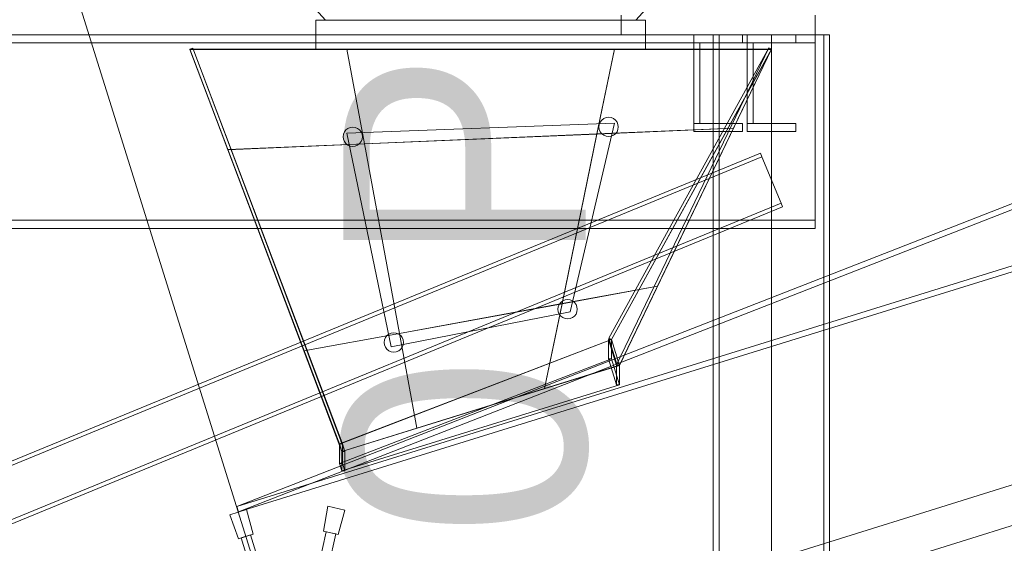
# Model space of a CAD drawing. Header units: millimetres. Extents: x -4738 to 65662, y -68080 to 6847.
# Tile 809 of 1056: x 15233 to 16249, y 575 to 1116. Entities that reach past the tile are written whole.
import ezdxf

# ---------------------------------------------------------------- set-up
doc = ezdxf.new("R2010")
doc.units = ezdxf.units.MM
for name, color, linetype, lineweight in [('COTAS_O', 1, 'Continuous', 0), ('COTAS_P', 1, 'Continuous', 0), ('lateral_C02', 7, 'Continuous', 0), ('lateral_mezcladora', 7, 'Continuous', 0), ('lateral_mix-C02', 7, 'Continuous', 0)]:
    doc.layers.add(name, color=color, linetype=linetype, lineweight=lineweight)
doc.dimstyles.new('R19_100', dxfattribs={"dimtxt": 250, "dimasz": 150, "dimexe": 150, "dimexo": 80, "dimgap": 100, "dimtad": 1, "dimtih": 1, "dimtoh": 1, "dimdsep": 46, "dimcen": 0.09, "dimadec": 0, "dimazin": 0, "dimtfac": 1, "dimtdec": 4, "dimtofl": 0, "dimtmove": 0, "dimatfit": 3, "dimfxl": 1, "dimtolj": 1, "dimtzin": 0, "dimarcsym": 0})

# ---------------------------------------------------------------- blocks, each defined once
blk = doc.blocks.new('DIM_R31_4')
at = {"layer": 'COTAS_P'}
for p, q in [((15248.4, 1279.1), (24311.8, 4109.1)), ((24311.8, 4109.1), (24155.2, 4107.3)), ((24311.8, 4109.1), (24182.1, 4021.4)), ((24580.1, 3250), (24311.8, 4109.1)), ((15248.4, 1279.1), (15378.1, 1366.8)), ((15248.4, 1279.1), (15405, 1280.8)), ((15516.6, 420), (15248.4, 1279.1))]:
    blk.add_line(p, q, dxfattribs=at)
blk.add_text('9495 P', height=250, rotation=17.3406, dxfattribs=at).set_placement((19750.3, 2789.5))
blk = doc.blocks.new('DIM_R31_5')
at = {"layer": 'COTAS_P'}
for p, q in [((15516.6, 420), (15916.6, 420)), ((15916.6, 420), (15871.6, 270)), ((15916.6, 0), (15916.6, 420)), ((15916.6, 420), (15961.6, 270)), ((15916.6, 0), (15871.6, 150)), ((15916.6, 0), (15961.6, 150)), ((15516.6, 0), (15916.6, 0))]:
    blk.add_line(p, q, dxfattribs=at)
blk.add_text('420 P', height=250, rotation=90, dxfattribs=at).set_placement((15816.6, 210))
blk = doc.blocks.new('DIM_R31_24')
at = {"layer": 'COTAS_O'}
for p, q in [((9808.4, 1100), (9808.4, 200)), ((16008.4, 1100), (16008.4, 200)), ((9808.4, 200), (9958.4, 245)), ((16008.4, 200), (15858.4, 245)), ((9808.4, 200), (16008.4, 200)), ((9808.4, 200), (9958.4, 155)), ((16008.4, 200), (15858.4, 155))]:
    blk.add_line(p, q, dxfattribs=at)
blk.add_text('6200 O', height=250, dxfattribs=at).set_placement((12908.4, 300))

msp = doc.modelspace()

# ---------------------------------------------------------------- linework, layer by layer
at = {"layer": 'lateral_C02'}
for p, q in [((16352.815, 963.315), (15456.681, 613.113)), ((15458.459, 607.382), (16354.593, 957.585)), ((15456.681, 613.113), (16373.217, 897.579)), ((16374.996, 891.849), (15458.459, 607.382)), ((15902.908, 524.902), (17048.368, 882.564)), ((15914.83, 486.72), (17060.29, 844.382)), ((15449.613, 604.404), (15466.789, 609.767)), ((15458.459, 607.382), (15456.681, 613.113)), ((15466.789, 609.767), (15473.443, 584.426)), ((15546.229, 587.401), (15550.792, 613.201)), ((15550.792, 613.201), (15568.349, 609.257)), ((15458.561, 579.779), (15449.613, 604.404)), ((15568.349, 609.257), (15561.441, 583.984)), ((15473.443, 584.426), (15458.561, 579.779)), ((15470.722, 583.764), (15461.176, 580.783)), ((15476.079, 533.056), (15461.176, 580.783)), ((15485.624, 536.036), (15470.722, 583.764)), ((15538.038, 538.179), (15548.995, 586.963)), ((15561.441, 583.984), (15546.229, 587.401)), ((15547.795, 535.987), (15558.752, 584.772)), ((15558.752, 584.772), (15548.995, 586.963))]:
    msp.add_line(p, q, dxfattribs=at)
at = {"layer": 'lateral_mezcladora'}
for p, q in [((15408.381, 1270), (15548.381, 1115)), ((15868.381, 1115), (16008.381, 1270)), ((15853.381, 1120), (15853.381, 1100)), ((16053.381, 1100), (16053.381, 1120)), ((15538.381, 1115), (15878.381, 1115)), ((15538.381, 1115), (15538.381, 1085)), ((15548.381, 1115), (15868.381, 1115)), ((15878.381, 1085), (15878.381, 1115)), ((9733.381, 1100), (16053.381, 1100)), ((9808.381, 1100), (16008.381, 1100)), ((15853.381, 1100), (16053.381, 1100)), ((15928.381, 1100), (15978.381, 1100)), ((15928.381, 1091.5), (15928.381, 1100)), ((15948.381, 1100), (16068.381, 1100)), ((15948.381, 1100), (15948.381, 12)), ((15948.381, 1100), (15954.381, 1100)), ((15954.381, 12), (15954.381, 1100)), ((15978.381, 1091.5), (15978.381, 1100)), ((15983.381, 1100), (16033.381, 1100)), ((15983.381, 1091.5), (15983.381, 1100)), ((16008.381, 1091.5), (16008.381, 1100)), ((16033.381, 1091.5), (16033.381, 1100)), ((16053.381, 1091.5), (16053.381, 1100)), ((16062.381, 1100), (16068.381, 1100)), ((16062.381, 1100), (16062.381, 12)), ((16068.381, 12), (16068.381, 1100)), ((9733.381, 1091.5), (16053.381, 1091.5)), ((9808.381, 1091.5), (16008.381, 1091.5)), ((15928.381, 1091.5), (15978.381, 1091.5)), ((15928.381, 1091.5), (15934.381, 1091.5)), ((15928.381, 1008.5), (15928.381, 1091.5)), ((15934.381, 1008.5), (15934.381, 1091.5)), ((15983.381, 1091.5), (16033.381, 1091.5)), ((15983.381, 1091.5), (15989.381, 1091.5)), ((15983.381, 1008.5), (15983.381, 1091.5)), ((15989.381, 1008.5), (15989.381, 1091.5)), ((16008.381, 908.5), (16008.381, 1091.5)), ((16053.381, 908.5), (16053.381, 1091.5)), ((15538.381, 1085), (15878.381, 1085)), ((15928.381, 1008.5), (15978.381, 1008.5)), ((15928.381, 1000), (15928.381, 1008.5)), ((15928.381, 1008.5), (15934.381, 1008.5)), ((15978.381, 1000), (15978.381, 1008.5)), ((15983.381, 1008.5), (16033.381, 1008.5)), ((15983.381, 1000), (15983.381, 1008.5)), ((15983.381, 1008.5), (15989.381, 1008.5)), ((16033.381, 1000), (16033.381, 1008.5)), ((15928.381, 1000), (15978.381, 1000)), ((15983.381, 1000), (16033.381, 1000)), ((13930.304, 127.745), (15996.97, 977.745)), ((15998.492, 974.046), (15996.97, 977.745)), ((13931.825, 124.046), (15998.492, 974.046)), ((16018.271, 925.954), (15998.492, 974.046)), ((13951.605, 75.954), (16018.271, 925.954)), ((16019.793, 922.255), (16018.271, 925.954)), ((13953.126, 72.255), (16019.793, 922.255)), ((9733.381, 908.5), (16053.381, 908.5)), ((9808.381, 908.5), (16008.381, 908.5)), ((16008.381, 900), (16008.381, 908.5)), ((16053.381, 900), (16053.381, 908.5)), ((9733.381, 900), (16053.381, 900)), ((9808.381, 900), (16008.381, 900))]:
    msp.add_line(p, q, dxfattribs=at)
at = {"layer": 'lateral_mix-C02'}
for p, q in [((15408.381, 1085), (15411.187, 1086.063)), ((15408.381, 1085.144), (15570.381, 1085.144)), ((15447.567, 981.337), (15408.381, 1085.144)), ((15408.381, 1085.144), (15408.381, 1085)), ((15408.381, 1085), (15447.567, 981.192)), ((15570.381, 1085), (15408.381, 1085)), ((15562.696, 677.542), (15408.381, 1085)), ((15408.381, 1085), (16008.381, 1085)), ((15408.381, 1085), (15408.381, 1084.8)), ((15565.123, 669.77), (15408.381, 1085)), ((16008.381, 1084.8), (15408.381, 1084.8)), ((15408.381, 1084.8), (15562.696, 677.343)), ((15411.187, 1086.063), (15567.928, 670.832)), ((15565.501, 678.605), (15411.187, 1086.063)), ((15570.381, 1085.153), (15846.381, 1085.153)), ((15588.407, 987.348), (15570.381, 1085.153)), ((15570.381, 1085.153), (15570.381, 1085)), ((15570.381, 1085.144), (15588.407, 987.339)), ((15570.381, 1085), (15570.381, 1085.144)), ((15588.407, 987.195), (15570.381, 1085)), ((15846.381, 1085), (15570.381, 1085)), ((15828.356, 997.593), (15846.381, 1085.171)), ((15846.381, 1085.153), (15828.356, 997.575)), ((15828.356, 997.422), (15846.381, 1085)), ((16005.677, 1086.299), (15840.588, 786.731)), ((15843.292, 785.432), (16008.381, 1085)), ((15843.292, 785.232), (16008.381, 1084.8)), ((15846.381, 1085.171), (16008.381, 1085.171)), ((15846.381, 1085.171), (15846.381, 1085)), ((15846.381, 1085), (15846.381, 1085.153)), ((16008.381, 1085), (15846.381, 1085)), ((15848.936, 759.996), (16005.677, 1086.299)), ((16008.381, 1085), (15851.64, 758.697)), ((16008.381, 1085.171), (15969.196, 1003.595)), ((15969.196, 1003.424), (16008.381, 1085)), ((16008.381, 1085), (16005.677, 1086.299)), ((16008.381, 1085), (16008.381, 1085.171)), ((16008.381, 1084.8), (16008.381, 1085)), ((15846.45, 1008.518), (15570.313, 998.345)), ((15800.807, 813.836), (15846.45, 1008.518)), ((15830.697, 1007.425), (15830.356, 1004.837)), ((15831.696, 1009.837), (15830.697, 1007.425)), ((15833.285, 1011.908), (15831.696, 1009.837)), ((15835.356, 1013.497), (15833.285, 1011.908)), ((15837.768, 1014.496), (15835.356, 1013.497)), ((15840.356, 1014.837), (15837.768, 1014.496)), ((15842.944, 1014.496), (15840.356, 1014.837)), ((15845.356, 1013.497), (15842.944, 1014.496)), ((15847.427, 1011.908), (15845.356, 1013.497)), ((15849.016, 1009.837), (15847.427, 1011.908)), ((15850.015, 1007.425), (15849.016, 1009.837)), ((15850.356, 1004.837), (15850.015, 1007.425)), ((15566.747, 997.199), (15566.407, 994.61)), ((15567.746, 999.61), (15566.747, 997.199)), ((15569.336, 1001.681), (15567.746, 999.61)), ((15571.407, 1003.271), (15569.336, 1001.681)), ((15570.313, 998.345), (15615.956, 777.768)), ((15573.819, 1004.27), (15571.407, 1003.271)), ((15576.407, 1004.61), (15573.819, 1004.27)), ((15578.995, 1004.27), (15576.407, 1004.61)), ((15581.407, 1003.271), (15578.995, 1004.27)), ((15583.478, 1001.681), (15581.407, 1003.271)), ((15585.067, 999.61), (15583.478, 1001.681)), ((15586.066, 997.199), (15585.067, 999.61)), ((15586.407, 994.61), (15586.066, 997.199)), ((15828.356, 997.575), (15588.407, 987.348)), ((15588.407, 987.195), (15828.356, 997.422)), ((15792.298, 822.437), (15828.349, 997.594)), ((15828.356, 997.422), (15792.306, 822.265)), ((15828.349, 997.594), (15969.189, 1003.597)), ((15828.349, 997.594), (15828.356, 997.422)), ((15969.196, 1003.595), (15828.356, 997.593)), ((15828.356, 997.422), (15969.196, 1003.424)), ((15828.356, 997.422), (15828.356, 997.593)), ((15828.356, 997.422), (15828.356, 997.575)), ((15830.356, 1004.837), (15830.697, 1002.249)), ((15830.697, 1002.249), (15831.696, 999.837)), ((15831.696, 999.837), (15833.285, 997.766)), ((15833.285, 997.766), (15835.356, 996.177)), ((15835.356, 996.177), (15837.768, 995.178)), ((15842.944, 995.178), (15845.356, 996.177)), ((15845.356, 996.177), (15847.427, 997.766)), ((15847.427, 997.766), (15849.016, 999.837)), ((15849.016, 999.837), (15850.015, 1002.249)), ((15850.015, 1002.249), (15850.356, 1004.837)), ((15969.189, 1003.597), (15890.818, 840.445)), ((15890.826, 840.273), (15969.196, 1003.424)), ((15969.196, 1003.424), (15969.189, 1003.597)), ((15969.196, 1003.424), (15969.196, 1003.595)), ((15447.561, 981.334), (15588.401, 987.337)), ((15588.407, 987.339), (15447.567, 981.337)), ((15447.567, 981.192), (15588.407, 987.195)), ((15566.407, 994.61), (15566.747, 992.022)), ((15566.747, 992.022), (15567.746, 989.61)), ((15567.746, 989.61), (15569.336, 987.539)), ((15569.336, 987.539), (15571.407, 985.95)), ((15571.407, 985.95), (15573.819, 984.951)), ((15578.995, 984.951), (15581.407, 985.95)), ((15581.407, 985.95), (15583.478, 987.539)), ((15583.478, 987.539), (15585.067, 989.61)), ((15585.067, 989.61), (15586.066, 992.022)), ((15586.066, 992.022), (15586.407, 994.61)), ((15588.401, 987.337), (15624.451, 791.727)), ((15588.407, 987.195), (15588.401, 987.337)), ((15588.407, 987.195), (15588.407, 987.348)), ((15588.407, 987.195), (15588.407, 987.339)), ((15624.457, 791.585), (15588.407, 987.195)), ((15837.768, 995.178), (15840.356, 994.837)), ((15840.356, 994.837), (15842.944, 995.178)), ((15525.931, 773.719), (15447.561, 981.334)), ((15447.561, 981.334), (15447.567, 981.192)), ((15447.567, 981.192), (15447.567, 981.337)), ((15447.567, 981.192), (15525.937, 773.577)), ((15573.819, 984.951), (15576.407, 984.61)), ((15576.407, 984.61), (15578.995, 984.951)), ((15792.273, 822.442), (15890.793, 840.45)), ((15890.818, 840.445), (15792.298, 822.437)), ((15792.306, 822.265), (15890.826, 840.273)), ((15890.793, 840.45), (15851.608, 758.874)), ((15851.64, 758.697), (15890.826, 840.273)), ((15890.826, 840.273), (15890.793, 840.45)), ((15890.826, 840.273), (15890.818, 840.445)), ((15790.965, 823.699), (15789.376, 821.628)), ((15793.036, 825.288), (15790.965, 823.699)), ((15795.448, 826.287), (15793.036, 825.288)), ((15798.036, 826.628), (15795.448, 826.287)), ((15800.624, 826.287), (15798.036, 826.628)), ((15803.036, 825.288), (15800.624, 826.287)), ((15805.107, 823.699), (15803.036, 825.288)), ((15806.696, 821.628), (15805.107, 823.699)), ((15615.956, 777.768), (15800.807, 813.836)), ((15624.43, 791.733), (15792.279, 822.413)), ((15792.306, 822.265), (15624.457, 791.585)), ((15774.248, 734.864), (15792.273, 822.442)), ((15792.279, 822.413), (15774.253, 734.835)), ((15774.281, 734.686), (15792.306, 822.265)), ((15788.377, 819.216), (15788.036, 816.628)), ((15788.036, 816.628), (15788.377, 814.04)), ((15789.376, 821.628), (15788.377, 819.216)), ((15788.377, 814.04), (15789.376, 811.628)), ((15792.273, 822.442), (15792.306, 822.265)), ((15792.306, 822.265), (15792.279, 822.413)), ((15792.306, 822.265), (15792.298, 822.437)), ((15807.695, 819.216), (15806.696, 821.628)), ((15806.696, 811.628), (15807.695, 814.04)), ((15808.036, 816.628), (15807.695, 819.216)), ((15807.695, 814.04), (15808.036, 816.628)), ((15789.376, 811.628), (15790.965, 809.557)), ((15790.965, 809.557), (15793.036, 807.968)), ((15793.036, 807.968), (15795.448, 806.969)), ((15795.448, 806.969), (15798.036, 806.628)), ((15798.036, 806.628), (15800.624, 806.969)), ((15800.624, 806.969), (15803.036, 807.968)), ((15803.036, 807.968), (15805.107, 809.557)), ((15805.107, 809.557), (15806.696, 811.628)), ((15525.913, 773.712), (15624.433, 791.72)), ((15624.451, 791.727), (15525.931, 773.719)), ((15525.937, 773.577), (15624.457, 791.585)), ((15843.292, 785.432), (15562.696, 677.542)), ((15562.696, 677.343), (15843.292, 785.232)), ((15609.068, 784.979), (15608.727, 782.391)), ((15608.727, 782.391), (15609.068, 779.803)), ((15610.067, 787.391), (15609.068, 784.979)), ((15611.656, 789.462), (15610.067, 787.391)), ((15613.727, 791.051), (15611.656, 789.462)), ((15616.139, 792.05), (15613.727, 791.051)), ((15618.727, 792.391), (15616.139, 792.05)), ((15621.315, 792.05), (15618.727, 792.391)), ((15623.727, 791.051), (15621.315, 792.05)), ((15625.798, 789.462), (15623.727, 791.051)), ((15642.455, 693.928), (15624.43, 791.733)), ((15624.43, 791.733), (15624.457, 791.585)), ((15624.433, 791.72), (15642.458, 693.915)), ((15624.457, 791.585), (15624.433, 791.72)), ((15624.457, 791.585), (15624.451, 791.727)), ((15642.482, 693.78), (15624.457, 791.585)), ((15627.387, 787.391), (15625.798, 789.462)), ((15628.386, 784.979), (15627.387, 787.391)), ((15628.727, 782.391), (15628.386, 784.979)), ((15628.386, 779.803), (15628.727, 782.391)), ((15848.641, 758.697), (15840.293, 785.432)), ((15840.293, 785.432), (15840.293, 765.432)), ((15843.292, 785.432), (15840.293, 785.432)), ((15840.588, 786.731), (15848.936, 759.996)), ((15843.292, 785.432), (15840.588, 786.731)), ((15851.64, 758.697), (15843.292, 785.432)), ((15843.292, 765.432), (15843.292, 785.432)), ((15843.292, 785.432), (15843.292, 785.232)), ((15565.098, 669.905), (15525.913, 773.712)), ((15525.913, 773.712), (15525.937, 773.577)), ((15525.937, 773.577), (15525.931, 773.719)), ((15525.937, 773.577), (15565.123, 669.77)), ((15609.068, 779.803), (15610.067, 777.391)), ((15610.067, 777.391), (15611.656, 775.32)), ((15611.656, 775.32), (15613.727, 773.731)), ((15613.727, 773.731), (15616.139, 772.732)), ((15616.139, 772.732), (15618.727, 772.391)), ((15618.727, 772.391), (15621.315, 772.732)), ((15621.315, 772.732), (15623.727, 773.731)), ((15623.727, 773.731), (15625.798, 775.32)), ((15625.798, 775.32), (15627.387, 777.391)), ((15627.387, 777.391), (15628.386, 779.803)), ((15843.292, 765.432), (15562.696, 657.542)), ((15840.293, 765.432), (15848.641, 738.697)), ((15843.292, 765.432), (15840.293, 765.432)), ((15851.64, 738.697), (15843.292, 765.432)), ((15851.64, 758.697), (15565.123, 669.77)), ((15851.608, 758.874), (15774.248, 734.864)), ((15774.281, 734.686), (15851.64, 758.697)), ((15848.641, 738.697), (15848.641, 758.697)), ((15848.641, 758.697), (15851.64, 758.697)), ((15851.64, 758.697), (15848.936, 759.996)), ((15851.64, 758.697), (15851.608, 758.874)), ((15851.64, 738.697), (15851.64, 758.697)), ((15565.123, 649.77), (15851.64, 738.697)), ((15774.253, 734.835), (15642.455, 693.928)), ((15642.482, 693.78), (15774.281, 734.686)), ((15774.281, 734.686), (15774.248, 734.864)), ((15774.281, 734.686), (15774.253, 734.835)), ((15851.64, 738.697), (15848.641, 738.697)), ((15642.458, 693.915), (15565.098, 669.905)), ((15565.123, 669.77), (15642.482, 693.78)), ((15642.482, 693.78), (15642.455, 693.928)), ((15642.482, 693.78), (15642.458, 693.915)), ((15562.696, 677.542), (15565.501, 678.605)), ((15562.696, 677.542), (15562.696, 677.343)), ((15562.696, 657.542), (15562.696, 677.542)), ((15562.696, 677.542), (15565.123, 669.77)), ((15565.696, 677.542), (15562.696, 677.542)), ((15565.123, 669.77), (15567.928, 670.832)), ((15567.928, 670.832), (15565.501, 678.605)), ((15565.696, 677.542), (15568.123, 669.77)), ((15565.696, 657.542), (15565.696, 677.542)), ((15565.123, 669.77), (15565.098, 669.905)), ((15565.123, 669.77), (15565.123, 649.77)), ((15565.123, 669.77), (15568.123, 669.77)), ((15568.123, 669.77), (15568.123, 649.77)), ((15562.696, 657.542), (15565.123, 649.77)), ((15562.696, 657.542), (15565.696, 657.542)), ((15568.123, 649.77), (15565.696, 657.542)), ((15565.123, 649.77), (15568.123, 649.77))]:
    msp.add_line(p, q, dxfattribs=at)

# ---------------------------------------------------------------- dimensions: what is measured, and where the dimension line sits
at = {"layer": 'COTAS_O'}
dim = msp.add_aligned_dim(p1=(9808.381, 1100), p2=(16008.381, 1100), distance=-900, text='<> O', dimstyle='R19_100', dxfattribs=at)
dim.commit()
dim.dimension.update_dxf_attribs({"geometry": 'DIM_R31_24', "text_midpoint": (12908.381, 200)})
at = {"layer": 'COTAS_P'}
for p1, p2, distance, picture, middle in [((15516.618, 420), (24580.067, 3250), 900, 'DIM_R31_4', (19780.096, 2694.095)), ((15516.618, 0), (15516.618, 420), -400, 'DIM_R31_5', (15916.618, 210))]:
    dim = msp.add_aligned_dim(p1=p1, p2=p2, distance=distance, text='<> P', dimstyle='R19_100', dxfattribs=at)
    dim.commit()
    dim.dimension.update_dxf_attribs({"geometry": picture, "text_midpoint": middle})

doc.saveas('drawing.dxf')
